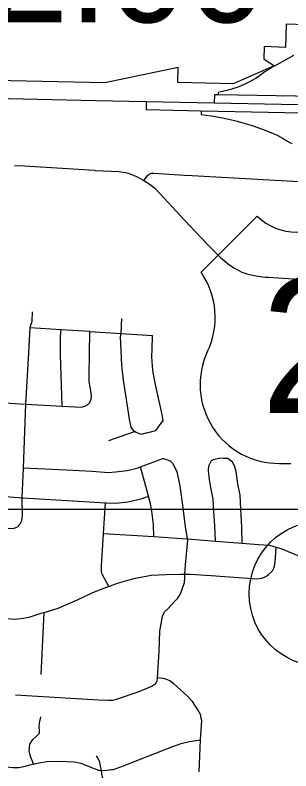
# Model space of a CAD drawing. Extents: x 1729596 to 1934326, y 644115 to 911751.
# Drawn here: x 1820557 to 1823404, y 762800 to 770599 of the extents above; entities that cross this region are included whole.
import ezdxf

# ---------------------------------------------------------------- set-up
doc = ezdxf.new("R2010")
doc.units = 0
for name, color, linetype in [('Default', 7, 'Continuous'), ('GM_X_City_Street', 7, 'Continuous'), ('GM_X_Corporation', 7, 'Continuous'), ('GM_X_Interchange_Ramps', 7, 'Continuous'), ('GM_X_Interstate_Route', 7, 'Continuous'), ('GM_X_US_Shield', 7, 'Continuous'), ('SC_Scratch1', 7, 'Continuous')]:
    doc.layers.add(name, color=color, linetype=linetype)

msp = doc.modelspace()

# ---------------------------------------------------------------- linework, layer by layer
at = {"layer": 'Default'}
msp.add_circle((1823723.9, 764628.6), 750, dxfattribs=at)
at = {"layer": 'GM_X_City_Street'}
for points in [[(1820551.8, 769048.8), (1820653.7, 769043), (1821375.7, 768997.6), (1821384.6, 768997.1)], [(1821384.6, 768997.1), (1821629, 768983.9), (1821696.6, 768973.3), (1821746.2, 768959.6), (1821810.6, 768935.3), (1821887.6, 768893.1), (1821949.9, 768851.9), (1821995.3, 768816), (1822051.2, 768758), (1822261.8, 768532.3)], [(1821887.6, 768893.1), (1821924.6, 768944.8), (1821940.4, 768957.5), (1821965.7, 768967), (1821991, 768969.1), (1822305.6, 768948), (1822384, 768943.7)], [(1822384, 768943.7), (1823548.4, 768880)], [(1822261.8, 768532.3), (1822418.5, 768364.3), (1822556.8, 768216.5), (1822676.1, 768097.2), (1822764.8, 768024.4), (1822822.8, 767986.4), (1822898.8, 767947.4), (1822949.5, 767930.5), (1823024.4, 767912.5), (1823086.7, 767903), (1823143.7, 767895.6), (1823169.7, 767894)], [(1823169.7, 767894), (1823898.4, 767848.1)], [(1820631.9, 765436.5), (1820629.7, 765618.5), (1820642.3, 765928.9), (1820669.4, 766586.1), (1820700.1, 767115.2), (1820713.3, 767376.1), (1820713.5, 767379.6), (1820732.8, 767441.4), (1820736.7, 767535.5)], [(1821916.5, 766287.2), (1821862.6, 766272.9), (1821806.5, 766290.7), (1821790.5, 766302.6), (1821782.4, 766308.6), (1821756.3, 766348.6), (1821742, 766408.6), (1821692.8, 766722.9), (1821676.3, 766831), (1821659.7, 766985.2), (1821653.1, 767133.4), (1821646.5, 767279.7), (1821651.2, 767313.7), (1821652.4, 767321.8), (1821657.8, 767470.1)], [(1820713.3, 767376.1), (1821032.1, 767355.3), (1821324.3, 767336.2), (1821328.5, 767335.9), (1821651.2, 767313.7), (1821976.5, 767291.3)], [(1821043.2, 766563.5), (1821027.2, 767096.3), (1821026.4, 767282.7), (1821032.1, 767355.3)], [(1821303.3, 766576.7), (1821327.2, 766602.9), (1821343.1, 766635), (1821346.9, 766667.1), (1821338.7, 766717.2), (1821330.5, 766763.2), (1821322.3, 766813.3), (1821322.1, 766881.4), (1821328.5, 767335.9)], [(1821916.5, 766287.2), (1822010.4, 766313.7), (1822084.1, 766416.3), (1822073.8, 766478.3), (1822008.6, 766770.5), (1821982.1, 766910.7), (1821975.8, 766976.7), (1821969.4, 767072.9), (1821971.1, 767147), (1821976.5, 767291.3)], [(1819300.5, 766725.3), (1819688.6, 766697.1), (1819692.8, 766696.7), (1819780.6, 766687.5), (1819882.8, 766664), (1819970.8, 766650.4), (1820059, 766622.8), (1820088.8, 766621), (1820397.1, 766602.5), (1820669.4, 766586.1), (1821043.2, 766563.5), (1821237.4, 766552.4), (1821275.4, 766562.6), (1821303.3, 766576.7)], [(1821524.8, 766209.2), (1821790.5, 766302.6)], [(1820642.3, 765928.9), (1821084, 765908.5), (1821354.1, 765891.8), (1821520.1, 765878.6), (1821594.1, 765887), (1821714.1, 765899.6), (1821826, 765928.2), (1821850.3, 765937.2), (1821907.9, 765958.6), (1821971.7, 765982.9), (1822082.4, 766024.2)], [(1822476.2, 763359.4), (1822476, 763360.6), (1822473.2, 763376), (1822442.8, 763431), (1822389.5, 763516.8), (1822333.2, 763574.6), (1822194.9, 763697), (1822153.9, 763728.3), (1822124.3, 763743.3), (1822088.7, 763754.3), (1822026.9, 763762.2), (1822045.2, 764032.3), (1822051.6, 764242.7), (1822063.9, 764316.5), (1822078.4, 764396.2), (1822097.8, 764441.8), (1822132.7, 764472.8), (1822167.9, 764509.9), (1822205.2, 764550.9), (1822238.1, 764581.9), (1822263.5, 764627.3), (1822283, 764674.8), (1822305.1, 764744.4), (1822308.8, 764796.4), (1822310.9, 764830.7), (1822316.7, 764926.5), (1822340.6, 765182.4), (1822338.4, 765194.4), (1822314.9, 765321.5), (1822286.4, 765567), (1822261.8, 765742.1), (1822230.2, 765885.4), (1822186.8, 765970.9), (1822163.5, 765993.7), (1822141.7, 766002.3), (1822122, 766011), (1822082.4, 766024.2)], [(1822627.4, 765171.6), (1822618.5, 765328.9), (1822609.9, 765473.1), (1822601.4, 765603.3), (1822578.9, 765725.4), (1822564.5, 765807.5), (1822554.2, 765897.6), (1822556, 765947.7), (1822565.9, 765969.8), (1822583.8, 766002), (1822611.7, 766018.1), (1822667.7, 766026.4)], [(1822901.2, 765150), (1822896.6, 765316.3), (1822887.8, 765500.5), (1822879.2, 765646.8), (1822856.8, 765762.9), (1822838.3, 765891), (1822822, 765949), (1822799.9, 765987), (1822751.7, 766022.8), (1822703.7, 766022.6), (1822667.7, 766026.4)], [(1821988.8, 765217.4), (1821984.3, 765343.9), (1821967.8, 765480), (1821953.5, 765556.1), (1821935.2, 765636.1), (1821902.7, 765750.2), (1821850.3, 765937.2)], [(1819684.6, 765689.3), (1820034.5, 765663.1), (1820328.8, 765641.1), (1820629.7, 765618.5), (1820639, 765617.8), (1821491.3, 765566.3), (1821497.4, 765565.9), (1821605.4, 765564.4), (1821657.4, 765568.7), (1821721.4, 765575), (1821869.3, 765611.8), (1821935.2, 765636.1)], [(1821525, 764704.7), (1821456.3, 764830.4), (1821448.2, 764858.4), (1821448, 764912.5), (1821468.7, 765245.2), (1821469.1, 765251.5), (1821491.3, 765566.3)], [(1820227.7, 765259.9), (1820294.9, 765310.7), (1820343, 765315.8), (1820395.1, 765318.8), (1820494.9, 765300.9), (1820547.1, 765303.8), (1820581.4, 765317.2), (1820610.1, 765348.8), (1820624.8, 765382.6), (1820631.9, 765436.5)], [(1821469.1, 765251.5), (1821988.8, 765217.4), (1822327, 765195.3), (1822338.4, 765194.4), (1822627.4, 765171.6), (1822901.2, 765150), (1823069.3, 765136.8), (1823183.3, 765129.3), (1823253.6, 765109.6), (1823311.5, 765091.9), (1823417.7, 765048.3), (1823509.9, 765008.7), (1823586, 764973), (1823642.1, 764959.3), (1823734.3, 764946)], [(1823163.9, 764816.8), (1823214.4, 764863), (1823228.3, 764891.1), (1823238.2, 764929.2), (1823243.9, 765001.4), (1823253.6, 765109.6)], [(1820472, 764371.1), (1820558, 764367.4), (1820642.4, 764377.8), (1820712.7, 764388.5), (1820827.6, 764426.3), (1820855.4, 764435), (1821003, 764481.1), (1821207.1, 764569.4), (1821360.8, 764640.6), (1821502.1, 764696), (1821525, 764704.7), (1821613.1, 764737.9), (1821784.3, 764786.8), (1821961.2, 764819.4), (1822115.6, 764828.5), (1822267.9, 764831.5), (1822310.9, 764830.7), (1822366, 764829.6), (1822580, 764815.5), (1823054, 764782.3), (1823102.3, 764789.3), (1823132.5, 764798.8), (1823163.9, 764816.8), (1823173, 764822.1)], [(1820826.8, 763794.8), (1820855.4, 764435)], [(1820562.2, 763585.4), (1821418.4, 763534.8), (1821522.4, 763528.8), (1821564.5, 763530), (1821614.8, 763543), (1821828.6, 763615.1), (1821970, 763674.5), (1822008.6, 763703.8), (1822023.2, 763731.6), (1822026.9, 763762.2)], [(1820746.9, 762871.6), (1820717.5, 762948.9), (1820700.6, 763007.4), (1820708, 763077.4), (1820741, 763124.9), (1820769.7, 763152.4), (1820810.5, 763189.7), (1820809, 763213.8), (1820805.9, 763260), (1820808.6, 763294), (1820823.9, 763357.9)], [(1822458, 762790.5), (1822458, 762791.2), (1822464.3, 762957.2), (1822471.8, 763121.7), (1822476.4, 763221.5), (1822483.4, 763319.5), (1822476.2, 763359.4)], [(1821553.8, 762813.4), (1821553.9, 762813.4), (1821574, 762816.1), (1821666.7, 762848.4), (1822175.5, 763047), (1822272.4, 763083.3), (1822352.9, 763103.8), (1822471.8, 763121.7)], [(1821504.3, 762634.6), (1821473, 762679.7), (1821461.9, 762724), (1821452.9, 762770.3), (1821449.1, 762806.6), (1821438.5, 762850.8), (1821431.2, 762889), (1821421.8, 762915.2), (1821398.6, 762955.8)], [(1819636.4, 762915.3), (1819793.1, 762900.6), (1820145, 762871.8), (1820534.8, 762834.2), (1820595, 762837), (1820663.4, 762849.7), (1820746.9, 762871.6), (1820756, 762874), (1820801.9, 762882.1), (1820803.6, 762882.4)], [(1820803.6, 762882.4), (1820888.6, 762897.5), (1821012.9, 762901.1), (1821168.9, 762892.1), (1821236.7, 762878.7), (1821328.1, 762842.9), (1821417.6, 762809.1), (1821449.1, 762806.6), (1821483.6, 762803.8), (1821553.8, 762813.4)]]:
    msp.add_lwpolyline(points, dxfattribs=at)
at = {"layer": 'GM_X_Corporation'}
msp.add_lwpolyline([(1823977.4, 770688.4), (1823965.1, 770483.6), (1823356.4, 770505.6), (1823347.7, 770265.8), (1823127.2, 770273.7), (1823123.6, 770148.8), (1823230.4, 770076.3), (1822809.5, 769890.7), (1822238.6, 769902.6), (1822241.9, 770059.5), (1821484.3, 769901.2), (1819863.1, 769934.9)], dxfattribs=at)
at = {"layer": 'GM_X_Interchange_Ramps'}
for points in [[(1823430.9, 770183.5), (1823260.3, 770087), (1823224.1, 770067), (1823191.1, 770047.4), (1823160.4, 770028.1), (1823136.3, 770012.2), (1823108.2, 769992.8), (1823082, 769973.7), (1823044.4, 769948), (1823008.3, 769926.5), (1822976.7, 769909.2), (1822936, 769888.9), (1822885.7, 769866.8), (1822848, 769852.3), (1822813.4, 769840.3), (1822784.2, 769831.2), (1822756.2, 769823.4), (1822713.2, 769813), (1822653.2, 769801.3), (1822652.6, 769775.1)], [(1825666.8, 769574.5), (1825672.1, 769661.4), (1825111.4, 769690.6), (1824317.3, 769731.8), (1824000.7, 769751.8), (1823650.2, 769758.9), (1822652.6, 769775.1), (1822614.1, 769775.6), (1822613.2, 769693.9)], [(1821910.3, 769707.5), (1821910.8, 769623.9), (1822476.6, 769609.7), (1823691, 769586.8), (1823993.2, 769582.1), (1824313.1, 769569), (1825116.6, 769520.7), (1825821.3, 769496.4), (1825827.1, 769564.9)], [(1822476.6, 769609.7), (1822477.6, 769574.4), (1822581.3, 769561.1), (1822681.1, 769542.1), (1822762.9, 769524.9), (1822851.4, 769504), (1822931.3, 769482.2), (1823015, 769456.5), (1823116.7, 769420.3), (1823196.6, 769388), (1823263.2, 769358.5), (1823319.3, 769329), (1823369.5, 769299.3), (1823413.3, 769275.7)]]:
    msp.add_lwpolyline(points, dxfattribs=at)
at = {"layer": 'GM_X_Interstate_Route'}
msp.add_lwpolyline([(1818800.2, 769778.6), (1818800.2, 769778.6), (1819017.5, 769778.8), (1819129.1, 769776.5), (1819977.7, 769751.9), (1820042.6, 769748.4), (1821387.9, 769716.9), (1821910.3, 769707.5), (1822613.2, 769693.9), (1823480.9, 769677.6), (1823997.2, 769664)], dxfattribs=at)
at = {"layer": 'GM_X_US_Shield'}
for p, q in [((1823056.4, 768525.1), (1822476.3, 767945.1)), ((1823288.4, 765972.8), (1823404.4, 765972.8))]:
    msp.add_line(p, q, dxfattribs=at)
for centre, radius, start, end in [((1823462.4, 768939.4), 580.1, 225.573, 314.427), ((1821811.1, 767479.3), 812.1, 334.54712, 35.00093), ((1823279.4, 766784.9), 812.1, 154.83192, 270.63826)]:
    msp.add_arc(centre, radius, start, end, dxfattribs=at)
at = {"layer": 'SC_Scratch1'}
msp.add_lwpolyline([(1729596.4, 899996.5), (1925846.4, 899996.5), (1925846.4, 765496.5), (1729596.4, 765496.5)], close=True, dxfattribs=at)

# ---------------------------------------------------------------- texts
at = {"layer": 'Default'}
msp.add_text('12.00', height=1100, dxfattribs=at).set_placement((1819473.2, 770525))
at = {"layer": 'GM_X_US_Shield'}
msp.add_text('23', height=1392.19, dxfattribs=at).set_placement((1823093.6, 766494.9))

doc.saveas('drawing.dxf')
